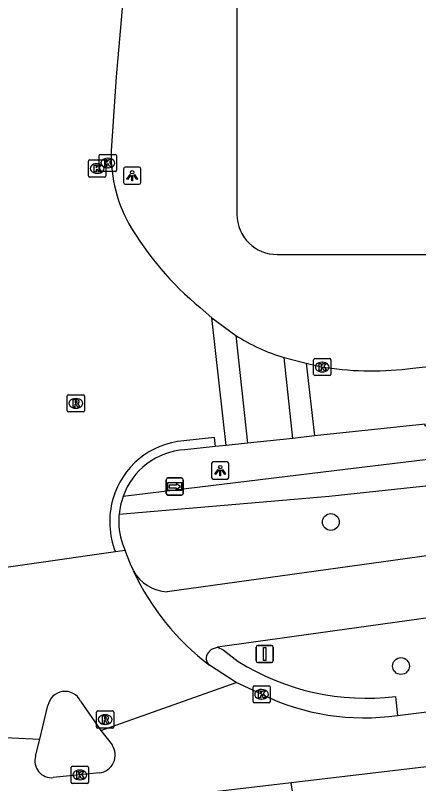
# Model space of a CAD drawing. Extents: x 161477 to 163040, y 383680 to 384868.
# Drawn here: x 162229.85 to 162253.28, y 384082.54 to 384127.2 of the extents above; entities that cross this region are included whole.
import ezdxf

# ---------------------------------------------------------------- set-up
doc = ezdxf.new("R2010")
doc.units = 0
for name, color, linetype in [('IMGEO_Boom', 7, 'Continuous'), ('IMGEO_Fietspad_gesloten', 7, 'Continuous'), ('IMGEO_Haag', 7, 'Continuous'), ('IMGEO_Kolk', 7, 'Continuous'), ('IMGEO_Lichtpunt', 7, 'Continuous'), ('IMGEO_Pand', 7, 'Continuous'), ('IMGEO_Rijbaan_lokaal_gesloten', 7, 'Continuous'), ('IMGEO_Rijbaan_lokaal_open', 7, 'Continuous'), ('IMGEO_Rioolput', 7, 'Continuous'), ('IMGEO_Verkeersbordpaal', 7, 'Continuous'), ('IMGEO_Verkeerseiland_open', 7, 'Continuous'), ('IMGEO_Voetpad_halfverhard', 7, 'Continuous'), ('IMGEO_Wegwijzer', 7, 'Continuous')]:
    doc.layers.add(name, color=color, linetype=linetype)

msp = doc.modelspace()

# ---------------------------------------------------------------- linework, layer by layer
at = {"layer": 'IMGEO_Boom'}
for centre in [(162248.18, 384097.75), (162252.258, 384089.377)]:
    msp.add_circle(centre, 0.489, dxfattribs=at)
at = {"layer": 'IMGEO_Fietspad_gesloten'}
for points in [[(162448.998, 384126.514), (162376.219, 384112.146), (162358.358, 384108.956), (162332.838, 384106.536), (162323.028, 384105.392), (162238.674, 384093.698)], [(162295.915, 384097.995), (162290.767, 384097.313), (162241.589, 384090.476)], [(162241.049, 384090.149), (162241.245, 384090.366), (162241.589, 384090.476)]]:
    msp.add_lwpolyline(points, dxfattribs=at)
for centre, radius, start, end in [((162238.776, 384096.054), 2.358, 208.5725, 267.5267), ((162241.444, 384089.83), 0.507, 141.0809, 232.661)]:
    msp.add_arc(centre, radius, start, end, dxfattribs=at)
at = {"layer": 'IMGEO_Haag'}
msp.add_lwpolyline([(162235.881, 384098.212), (162248.094, 384099.246), (162259.837, 384100.503), (162271.574, 384101.823), (162283.303, 384103.206), (162290.54, 384104.091), (162297.774, 384105.001), (162322.687, 384108.077), (162337.682, 384110.062), (162339.782, 384110.323), (162341.88, 384110.591), (162347.629, 384111.368), (162353.369, 384112.205), (162359.1, 384113.101), (162364.821, 384114.057), (162370.532, 384115.072), (162376.232, 384116.147), (162382.327, 384117.394), (162384.148, 384117.766), (162385.027, 384117.946), (162385.522, 384116.085), (162443.31, 384128.133), (162448.286, 384129.626), (162450.385, 384129.973)], dxfattribs=at)
at = {"layer": 'IMGEO_Kolk'}
for p, q in [((162234.8, 384119.115), (162235.652, 384119.115)), ((162234.101, 384117.868), (162234.101, 384118.72)), ((162234.176, 384118.794), (162235.028, 384118.794)), ((162234.725, 384118.189), (162234.725, 384119.041)), ((162235.102, 384118.72), (162235.102, 384117.868)), ((162235.213, 384118.895), (162235.238, 384118.895)), ((162235.726, 384119.041), (162235.726, 384118.189)), ((162234.589, 384118.574), (162234.614, 384118.574)), ((162235.236, 384118.335), (162235.211, 384118.335)), ((162235.028, 384117.794), (162234.176, 384117.794)), ((162234.612, 384118.014), (162234.587, 384118.014)), ((162235.652, 384118.115), (162234.8, 384118.115)), ((162247.184, 384106.329), (162247.184, 384107.181)), ((162247.259, 384107.255), (162248.111, 384107.255)), ((162247.672, 384107.035), (162247.697, 384107.035)), ((162248.185, 384107.181), (162248.185, 384106.329)), ((162248.111, 384106.255), (162247.259, 384106.255)), ((162247.695, 384106.475), (162247.67, 384106.475)), ((162243.66, 384087.308), (162243.66, 384088.16)), ((162243.735, 384088.234), (162244.587, 384088.234)), ((162244.148, 384088.014), (162244.173, 384088.014)), ((162244.661, 384088.16), (162244.661, 384087.308)), ((162244.171, 384087.454), (162244.146, 384087.454)), ((162244.587, 384087.234), (162243.735, 384087.234)), ((162233.097, 384082.623), (162233.097, 384083.475)), ((162233.172, 384083.549), (162234.024, 384083.549)), ((162234.098, 384083.475), (162234.098, 384082.623)), ((162233.585, 384083.329), (162233.61, 384083.329)), ((162234.024, 384082.549), (162233.172, 384082.549)), ((162233.608, 384082.769), (162233.583, 384082.769))]:
    msp.add_line(p, q, dxfattribs=at)
for points in [[(162234.8, 384119.115), (162235.652, 384119.115)], [(162234.101, 384117.868), (162234.101, 384118.72)], [(162234.176, 384118.794), (162235.028, 384118.794)], [(162234.725, 384118.189), (162234.725, 384119.041)], [(162235.046, 384118.815), (162235.169, 384118.815), (162235.169, 384118.664), (162235.299, 384118.815), (162235.463, 384118.815), (162235.317, 384118.664), (162235.47, 384118.415), (162235.318, 384118.415), (162235.233, 384118.579), (162235.169, 384118.512), (162235.169, 384118.415), (162235.046, 384118.415), (162235.046, 384118.815)], [(162235.102, 384118.72), (162235.102, 384117.868)], [(162235.726, 384119.041), (162235.726, 384118.189)], [(162234.422, 384118.494), (162234.545, 384118.494), (162234.545, 384118.343), (162234.675, 384118.494), (162234.839, 384118.494), (162234.693, 384118.343), (162234.846, 384118.094), (162234.694, 384118.094), (162234.609, 384118.258), (162234.545, 384118.191), (162234.545, 384118.094), (162234.422, 384118.094), (162234.422, 384118.494)], [(162235.028, 384117.794), (162234.176, 384117.794)], [(162235.652, 384118.115), (162234.8, 384118.115)], [(162247.184, 384106.329), (162247.184, 384107.181)], [(162247.259, 384107.255), (162248.111, 384107.255)], [(162248.185, 384107.181), (162248.185, 384106.329)], [(162247.505, 384106.955), (162247.628, 384106.955), (162247.628, 384106.804), (162247.758, 384106.955), (162247.922, 384106.955), (162247.776, 384106.804), (162247.929, 384106.555), (162247.777, 384106.555), (162247.692, 384106.719), (162247.628, 384106.652), (162247.628, 384106.555), (162247.505, 384106.555), (162247.505, 384106.955)], [(162248.111, 384106.255), (162247.259, 384106.255)], [(162243.66, 384087.308), (162243.66, 384088.16)], [(162243.735, 384088.234), (162244.587, 384088.234)], [(162243.981, 384087.934), (162244.104, 384087.934), (162244.104, 384087.783), (162244.234, 384087.934), (162244.398, 384087.934), (162244.252, 384087.783), (162244.405, 384087.534), (162244.253, 384087.534), (162244.168, 384087.698), (162244.104, 384087.631), (162244.104, 384087.534), (162243.981, 384087.534), (162243.981, 384087.934)], [(162244.661, 384088.16), (162244.661, 384087.308)], [(162244.587, 384087.234), (162243.735, 384087.234)], [(162233.097, 384082.623), (162233.097, 384083.475)], [(162233.172, 384083.549), (162234.024, 384083.549)], [(162234.098, 384083.475), (162234.098, 384082.623)], [(162233.418, 384083.249), (162233.541, 384083.249), (162233.541, 384083.098), (162233.671, 384083.249), (162233.835, 384083.249), (162233.689, 384083.098), (162233.842, 384082.849), (162233.69, 384082.849), (162233.605, 384083.013), (162233.541, 384082.946), (162233.541, 384082.849), (162233.418, 384082.849), (162233.418, 384083.249)], [(162234.024, 384082.549), (162233.172, 384082.549)]]:
    msp.add_lwpolyline(points, dxfattribs=at)
for centre, start, end in [((162234.802, 384119.039), 91.552, 178.448), ((162234.802, 384119.039), 91.552, 178.448), ((162235.65, 384119.039), 1.552, 88.448), ((162235.65, 384119.039), 1.552, 88.448), ((162234.178, 384118.718), 91.552, 178.448), ((162234.178, 384118.718), 91.552, 178.448), ((162235.026, 384118.718), 1.552, 88.448), ((162235.026, 384118.718), 1.552, 88.448), ((162234.802, 384118.191), 181.552, 268.448), ((162234.802, 384118.191), 181.552, 268.448), ((162235.65, 384118.191), 271.552, 358.448), ((162235.65, 384118.191), 271.552, 358.448), ((162234.178, 384117.87), 181.552, 268.448), ((162234.178, 384117.87), 181.552, 268.448), ((162235.026, 384117.87), 271.552, 358.448), ((162235.026, 384117.87), 271.552, 358.448), ((162247.261, 384107.179), 91.552, 178.448), ((162247.261, 384107.179), 91.552, 178.448), ((162248.109, 384107.179), 1.552, 88.448), ((162248.109, 384107.179), 1.552, 88.448), ((162247.261, 384106.331), 181.552, 268.448), ((162247.261, 384106.331), 181.552, 268.448), ((162248.109, 384106.331), 271.552, 358.448), ((162248.109, 384106.331), 271.552, 358.448), ((162243.737, 384088.158), 91.552, 178.448), ((162243.737, 384088.158), 91.552, 178.448), ((162244.585, 384088.158), 1.552, 88.448), ((162244.585, 384088.158), 1.552, 88.448), ((162243.737, 384087.31), 181.552, 268.448), ((162243.737, 384087.31), 181.552, 268.448), ((162244.585, 384087.31), 271.552, 358.448), ((162244.585, 384087.31), 271.552, 358.448), ((162233.174, 384083.473), 91.552, 178.448), ((162233.174, 384083.473), 91.552, 178.448), ((162234.022, 384083.473), 1.552, 88.448), ((162234.022, 384083.473), 1.552, 88.448), ((162233.174, 384082.625), 181.552, 268.448), ((162233.174, 384082.625), 181.552, 268.448), ((162234.022, 384082.625), 271.552, 358.448), ((162234.022, 384082.625), 271.552, 358.448)]:
    msp.add_arc(centre, 0.0765, start, end, dxfattribs=at)
for centre, major_axis, ratio, start_param, end_param in [((162235.212, 384118.615), (-0.387, 0.002), 0.722429, 4.712389, 7.853982), ((162235.237, 384118.615), (-0.39, 0.002), 0.717154, 1.570796, 4.712389), ((162234.588, 384118.294), (-0.387, 0.002), 0.722429, 4.712389, 7.853982), ((162234.613, 384118.294), (-0.39, 0.002), 0.717154, 1.570796, 4.712389), ((162247.671, 384106.755), (-0.387, 0.002), 0.722429, 4.712389, 7.853982), ((162247.696, 384106.755), (-0.39, 0.002), 0.717154, 1.570796, 4.712389), ((162244.147, 384087.734), (-0.387, 0.002), 0.722429, 4.712389, 7.853982), ((162244.172, 384087.734), (-0.39, 0.002), 0.717154, 1.570796, 4.712389), ((162233.584, 384083.049), (-0.387, 0.002), 0.722429, 4.712389, 7.853982), ((162233.609, 384083.049), (-0.39, 0.002), 0.717154, 1.570796, 4.712389)]:
    msp.add_ellipse(centre, major_axis=major_axis, ratio=ratio, start_param=start_param, end_param=end_param, dxfattribs=at)
at = {"layer": 'IMGEO_Lichtpunt'}
for p, q in [((162236.14, 384118.279), (162236.14, 384117.472)), ((162236.14, 384118.279), (162236.14, 384117.472)), ((162237.042, 384118.374), (162236.234, 384118.374)), ((162237.042, 384118.374), (162236.234, 384118.374)), ((162237.136, 384117.472), (162237.136, 384118.279)), ((162237.136, 384117.472), (162237.136, 384118.279)), ((162236.234, 384117.378), (162237.042, 384117.378)), ((162236.234, 384117.378), (162237.042, 384117.378)), ((162242.157, 384101.238), (162241.349, 384101.238)), ((162242.157, 384101.238), (162241.349, 384101.238)), ((162241.255, 384101.143), (162241.255, 384100.336)), ((162241.255, 384101.143), (162241.255, 384100.336)), ((162242.251, 384100.336), (162242.251, 384101.143)), ((162242.251, 384100.336), (162242.251, 384101.143)), ((162241.349, 384100.242), (162242.157, 384100.242)), ((162241.349, 384100.242), (162242.157, 384100.242))]:
    msp.add_line(p, q, dxfattribs=at)
for points in [[(162236.514, 384117.943), (162236.553, 384117.915), (162236.365, 384117.653), (162236.327, 384117.68), (162236.514, 384117.943)], [(162236.616, 384117.895), (162236.663, 384117.895), (162236.663, 384117.573), (162236.616, 384117.573), (162236.616, 384117.895)], [(162236.726, 384117.915), (162236.764, 384117.942), (162236.951, 384117.68), (162236.912, 384117.652), (162236.726, 384117.915)], [(162241.629, 384100.807), (162241.668, 384100.779), (162241.48, 384100.517), (162241.442, 384100.544), (162241.629, 384100.807)], [(162241.731, 384100.759), (162241.778, 384100.759), (162241.778, 384100.437), (162241.731, 384100.437), (162241.731, 384100.759)], [(162241.841, 384100.779), (162241.879, 384100.806), (162242.066, 384100.544), (162242.027, 384100.516), (162241.841, 384100.779)]]:
    msp.add_lwpolyline(points, dxfattribs=at)
for centre in [(162236.639, 384118.077), (162241.754, 384100.941)]:
    msp.add_circle(centre, 0.0994, dxfattribs=at)
for centre, start, end in [((162236.234, 384118.279), 90, 180), ((162236.234, 384118.279), 90, 180), ((162237.042, 384118.279), 0, 90), ((162237.042, 384118.279), 0, 90), ((162236.234, 384117.472), 180, 270), ((162236.234, 384117.472), 180, 270), ((162237.042, 384117.472), 270, 0), ((162237.042, 384117.472), 270, 360), ((162241.349, 384101.143), 90, 180), ((162241.349, 384101.143), 90, 180), ((162242.157, 384101.143), 0, 90), ((162242.157, 384101.143), 0, 90), ((162241.349, 384100.336), 180, 270), ((162241.349, 384100.336), 180, 270), ((162242.157, 384100.336), 270, 0), ((162242.157, 384100.336), 270, 360)]:
    msp.add_arc(centre, 0.0946, start, end, dxfattribs=at)
at = {"layer": 'IMGEO_Pand'}
for points in [[(162242.727, 384161.62), (162242.731, 384160.713), (162242.728, 384115.62)], [(162245.073, 384113.297), (162295.068, 384113.304)]]:
    msp.add_lwpolyline(points, dxfattribs=at)
msp.add_arc((162245.063, 384115.632), 2.335, 180.3024, 270.2377, dxfattribs=at)
at = {"layer": 'IMGEO_Rijbaan_lokaal_gesloten'}
for points in [[(162351.922, 384098.371), (162329.79, 384094.439), (162305.371, 384090.628), (162294.869, 384088.989), (162264.573, 384084.788), (162245.881, 384082.587)], [(162244.161, 384087.734), (162242.676, 384088.426)], [(162252.058, 384086.503), (162268.326, 384088.528)], [(162234.823, 384085.634), (162235.466, 384084.788)], [(162231.028, 384084.145), (162231.266, 384085.128)], [(162234.729, 384083.171), (162233.597, 384083.05), (162232.051, 384082.891)], [(162245.881, 384082.587), (162212.301, 384078.633)], [(162246.408, 384079.189), (162245.881, 384082.587)]]:
    msp.add_lwpolyline(points, dxfattribs=at)
for centre, radius, start, end in [((162250.121, 384100.023), 13.658, 244.1268, 278.153), ((162234.62, 384084.197), 1.032, 276.0547, 34.94), ((162231.949, 384083.852), 0.966, 162.3363, 276.0781)]:
    msp.add_arc(centre, radius, start, end, dxfattribs=at)
at = {"layer": 'IMGEO_Rijbaan_lokaal_open'}
for points in [[(162236.195, 384136.512), (162236.197, 384129.171), (162235.704, 384123.615), (162235.441, 384119.614)], [(162252.948, 384106.689), (162268.995, 384108.403), (162290.13, 384110.689), (162293.396, 384111.033)], [(162240.595, 384110.213), (162241.268, 384109.62)], [(162241.268, 384109.62), (162242.654, 384108.596)], [(162242.108, 384102.203), (162241.268, 384109.62)], [(162308.992, 384109.581), (162306.782, 384109.36), (162304.787, 384109.118), (162297.833, 384108.186), (162291.868, 384107.462), (162267.791, 384104.866), (162253.669, 384103.32), (162253.658, 384103.428), (162247.235, 384102.751)], [(162242.654, 384108.596), (162243.344, 384102.335)], [(162245.462, 384107.308), (162246.751, 384106.985)], [(162245.971, 384102.611), (162245.462, 384107.308)], [(162246.751, 384106.985), (162247.389, 384106.817), (162247.685, 384106.756), (162247.899, 384106.726)], [(162246.751, 384106.985), (162247.235, 384102.751)], [(162241.476, 384102.137), (162241.424, 384102.662), (162239.63, 384102.469)], [(162245.971, 384102.611), (162243.344, 384102.335)], [(162247.235, 384102.751), (162245.971, 384102.611)], [(162241.476, 384102.137), (162239.694, 384101.949)], [(162242.108, 384102.203), (162241.476, 384102.137)], [(162243.344, 384102.335), (162242.108, 384102.203)], [(162235.661, 384096.011), (162225.646, 384094.573)], [(162236.224, 384096.092), (162235.661, 384096.011)], [(162236.705, 384094.926), (162236.542, 384095.293), (162236.224, 384096.092)], [(162242.676, 384088.426), (162241.136, 384089.427)], [(162234.823, 384085.634), (162242.676, 384088.426)], [(162231.266, 384085.128), (162231.744, 384087.076)], [(162233.635, 384087.338), (162234.823, 384085.634)], [(162222.712, 384085.54), (162231.266, 384085.128)]]:
    msp.add_lwpolyline(points, dxfattribs=at)
for centre, radius, start, end in [((162243.572, 384119.032), 8.152, 175.9078, 208.938), ((162252.133, 384124.262), 18.18, 210.306, 230.6037), ((162248.609, 384117.874), 11.025, 237.3054, 253.4138), ((162250.554, 384124.47), 17.941, 261.4911, 277.6692), ((162240.011, 384097.81), 4.674, 94.6743, 164.3018), ((162239.96, 384097.874), 4.084, 93.737, 160.5582), ((162240.192, 384097.768), 4.86, 164.4038, 201.2016), ((162240.252, 384097.772), 4.393, 160.5735, 174.2501), ((162240.339, 384097.765), 4.481, 174.2791, 180.6821), ((162240.026, 384097.8), 4.168, 181.2072, 204.1873), ((162249.793, 384100.937), 14.403, 204.6696, 233.0529), ((162232.732, 384086.9), 1.004, 25.8805, 169.8959)]:
    msp.add_arc(centre, radius, start, end, dxfattribs=at)
at = {"layer": 'IMGEO_Rioolput'}
for p, q in [((162232.861, 384104.218), (162232.861, 384105.07)), ((162232.936, 384105.144), (162233.788, 384105.144)), ((162233.349, 384104.924), (162233.374, 384104.924)), ((162233.862, 384105.07), (162233.862, 384104.218)), ((162233.372, 384104.364), (162233.347, 384104.364)), ((162233.788, 384104.144), (162232.936, 384104.144)), ((162234.566, 384085.84), (162234.566, 384086.692)), ((162234.641, 384086.766), (162235.493, 384086.766)), ((162235.054, 384086.546), (162235.079, 384086.546)), ((162235.567, 384086.692), (162235.567, 384085.84)), ((162235.493, 384085.766), (162234.641, 384085.766)), ((162235.077, 384085.986), (162235.052, 384085.986))]:
    msp.add_line(p, q, dxfattribs=at)
for points in [[(162232.861, 384104.218), (162232.861, 384105.07)], [(162232.936, 384105.144), (162233.788, 384105.144)], [(162233.45, 384104.842), (162233.198, 384104.844), (162233.198, 384104.444)], [(162233.862, 384105.07), (162233.862, 384104.218)], [(162233.198, 384104.444), (162233.322, 384104.444), (162233.322, 384104.606), (162233.333, 384104.606)], [(162233.376, 384104.763), (162233.322, 384104.763), (162233.322, 384104.682)], [(162233.322, 384104.682), (162233.374, 384104.682)], [(162233.38, 384104.577), (162233.451, 384104.444), (162233.591, 384104.444), (162233.526, 384104.57)], [(162233.788, 384104.144), (162232.936, 384104.144)], [(162234.566, 384085.84), (162234.566, 384086.692)], [(162234.641, 384086.766), (162235.493, 384086.766)], [(162235.155, 384086.464), (162234.903, 384086.466), (162234.903, 384086.066)], [(162235.567, 384086.692), (162235.567, 384085.84)], [(162234.903, 384086.066), (162235.027, 384086.066), (162235.027, 384086.228), (162235.038, 384086.228)], [(162235.081, 384086.385), (162235.027, 384086.385), (162235.027, 384086.304)], [(162235.027, 384086.304), (162235.079, 384086.304)], [(162235.085, 384086.199), (162235.156, 384086.066), (162235.296, 384086.066), (162235.231, 384086.192)], [(162235.493, 384085.766), (162234.641, 384085.766)]]:
    msp.add_lwpolyline(points, dxfattribs=at)
for centre, radius, start, end in [((162232.938, 384105.068), 0.0765, 91.552, 178.448), ((162232.938, 384105.068), 0.0765, 91.552, 178.448), ((162233.449, 384104.732), 0.109, 350.3612, 89.416), ((162233.786, 384105.068), 0.0765, 1.552, 88.448), ((162233.786, 384105.068), 0.0765, 1.552, 88.448), ((162233.332, 384104.553), 0.0533, 26.0293, 88.6989), ((162233.358, 384104.871), 0.19, 274.7715, 282.9687), ((162233.382, 384104.667), 0.0964, 77.0061, 93.1865), ((162233.396, 384104.724), 0.0378, 276.6634, 79.6772), ((162233.447, 384104.732), 0.112, 277.5842, 350.9817), ((162233.431, 384104.517), 0.108, 29.5134, 73.7905), ((162232.938, 384104.22), 0.0765, 181.552, 268.448), ((162232.938, 384104.22), 0.0765, 181.552, 268.448), ((162233.786, 384104.22), 0.0765, 271.552, 358.448), ((162233.786, 384104.22), 0.0765, 271.552, 358.448), ((162234.643, 384086.69), 0.0765, 91.552, 178.448), ((162234.643, 384086.69), 0.0765, 91.552, 178.448), ((162235.154, 384086.354), 0.109, 350.3612, 89.416), ((162235.491, 384086.69), 0.0765, 1.552, 88.448), ((162235.491, 384086.69), 0.0765, 1.552, 88.448), ((162235.037, 384086.175), 0.0533, 26.0293, 88.6989), ((162235.063, 384086.493), 0.19, 274.7715, 282.9687), ((162235.087, 384086.289), 0.0964, 77.0061, 93.1865), ((162235.101, 384086.346), 0.0378, 276.6634, 79.6772), ((162235.152, 384086.354), 0.112, 277.5842, 350.9817), ((162235.136, 384086.139), 0.108, 29.5134, 73.7905), ((162234.643, 384085.842), 0.0765, 181.552, 268.448), ((162234.643, 384085.842), 0.0765, 181.552, 268.448), ((162235.491, 384085.842), 0.0765, 271.552, 358.448), ((162235.491, 384085.842), 0.0765, 271.552, 358.448)]:
    msp.add_arc(centre, radius, start, end, dxfattribs=at)
for centre, major_axis, ratio, start_param, end_param in [((162233.348, 384104.644), (-0.387, 0.002), 0.722429, 4.712389, 7.853982), ((162233.373, 384104.644), (-0.39, 0.002), 0.717154, 1.570796, 4.712389), ((162235.053, 384086.266), (-0.387, 0.002), 0.722429, 4.712389, 7.853982), ((162235.078, 384086.266), (-0.39, 0.002), 0.717154, 1.570796, 4.712389)]:
    msp.add_ellipse(centre, major_axis=major_axis, ratio=ratio, start_param=start_param, end_param=end_param, dxfattribs=at)
at = {"layer": 'IMGEO_Verkeersbordpaal'}
for p, q in [((162243.84, 384089.678), (162243.84, 384090.478)), ((162243.84, 384090.478), (162243.84, 384089.678)), ((162243.94, 384090.578), (162244.73, 384090.578)), ((162244.73, 384090.578), (162243.94, 384090.578)), ((162244.83, 384090.478), (162244.83, 384089.678)), ((162244.83, 384089.678), (162244.83, 384090.478)), ((162244.73, 384089.578), (162243.94, 384089.578)), ((162243.94, 384089.578), (162244.73, 384089.578))]:
    msp.add_line(p, q, dxfattribs=at)
msp.add_lwpolyline([(162244.26, 384090.453), (162244.41, 384090.453), (162244.41, 384089.703), (162244.26, 384089.703), (162244.26, 384090.453)], dxfattribs=at)
for centre, start, end in [((162243.94, 384090.478), 90, 180), ((162243.94, 384090.478), 90, 180), ((162244.73, 384090.478), 0, 90), ((162244.73, 384090.478), 360, 90), ((162243.94, 384089.678), 180, 270), ((162243.94, 384089.678), 180, 270), ((162244.73, 384089.678), 270, 0), ((162244.73, 384089.678), 270, 0)]:
    msp.add_arc(centre, 0.1, start, end, dxfattribs=at)
at = {"layer": 'IMGEO_Verkeerseiland_open'}
for points in [[(162241.589, 384090.476), (162241.93, 384090.314), (162242.802, 384089.648)], [(162251.946, 384087.615), (162252.058, 384086.503)]]:
    msp.add_lwpolyline(points, dxfattribs=at)
msp.add_arc((162250.218, 384101.424), 13.917, 237.7986, 277.1318, dxfattribs=at)
at = {"layer": 'IMGEO_Voetpad_halfverhard'}
msp.add_lwpolyline([(162308.992, 384109.581), (162309.191, 384107.969), (162283.37, 384104.937), (162277.071, 384104.197), (162247.743, 384100.642), (162236.109, 384099.233)], dxfattribs=at)
at = {"layer": 'IMGEO_Wegwijzer'}
for p, q in [((162238.714, 384100.309), (162239.504, 384100.309)), ((162239.504, 384100.309), (162238.714, 384100.309)), ((162238.614, 384099.409), (162238.614, 384100.209)), ((162238.614, 384100.209), (162238.614, 384099.409)), ((162239.604, 384100.209), (162239.604, 384099.409)), ((162239.604, 384099.409), (162239.604, 384100.209)), ((162239.504, 384099.309), (162238.714, 384099.309)), ((162238.714, 384099.309), (162239.504, 384099.309))]:
    msp.add_line(p, q, dxfattribs=at)
for points in [[(162238.715, 384100.041), (162239.503, 384100.041), (162239.503, 384099.577), (162238.715, 384099.577), (162238.715, 384100.041)], [(162238.78, 384099.893), (162238.78, 384099.809), (162238.78, 384099.725), (162239.191, 384099.725), (162239.191, 384099.642), (162239.438, 384099.809), (162239.191, 384099.976), (162239.191, 384099.893), (162238.78, 384099.893)]]:
    msp.add_lwpolyline(points, dxfattribs=at)
for centre, start, end in [((162238.714, 384100.209), 90, 180), ((162238.714, 384100.209), 90, 180), ((162239.504, 384100.209), 0, 90), ((162239.504, 384100.209), 360, 90), ((162238.714, 384099.409), 180, 270), ((162238.714, 384099.409), 180, 270), ((162239.504, 384099.409), 270, 0), ((162239.504, 384099.409), 270, 0)]:
    msp.add_arc(centre, 0.1, start, end, dxfattribs=at)

doc.saveas('drawing.dxf')
